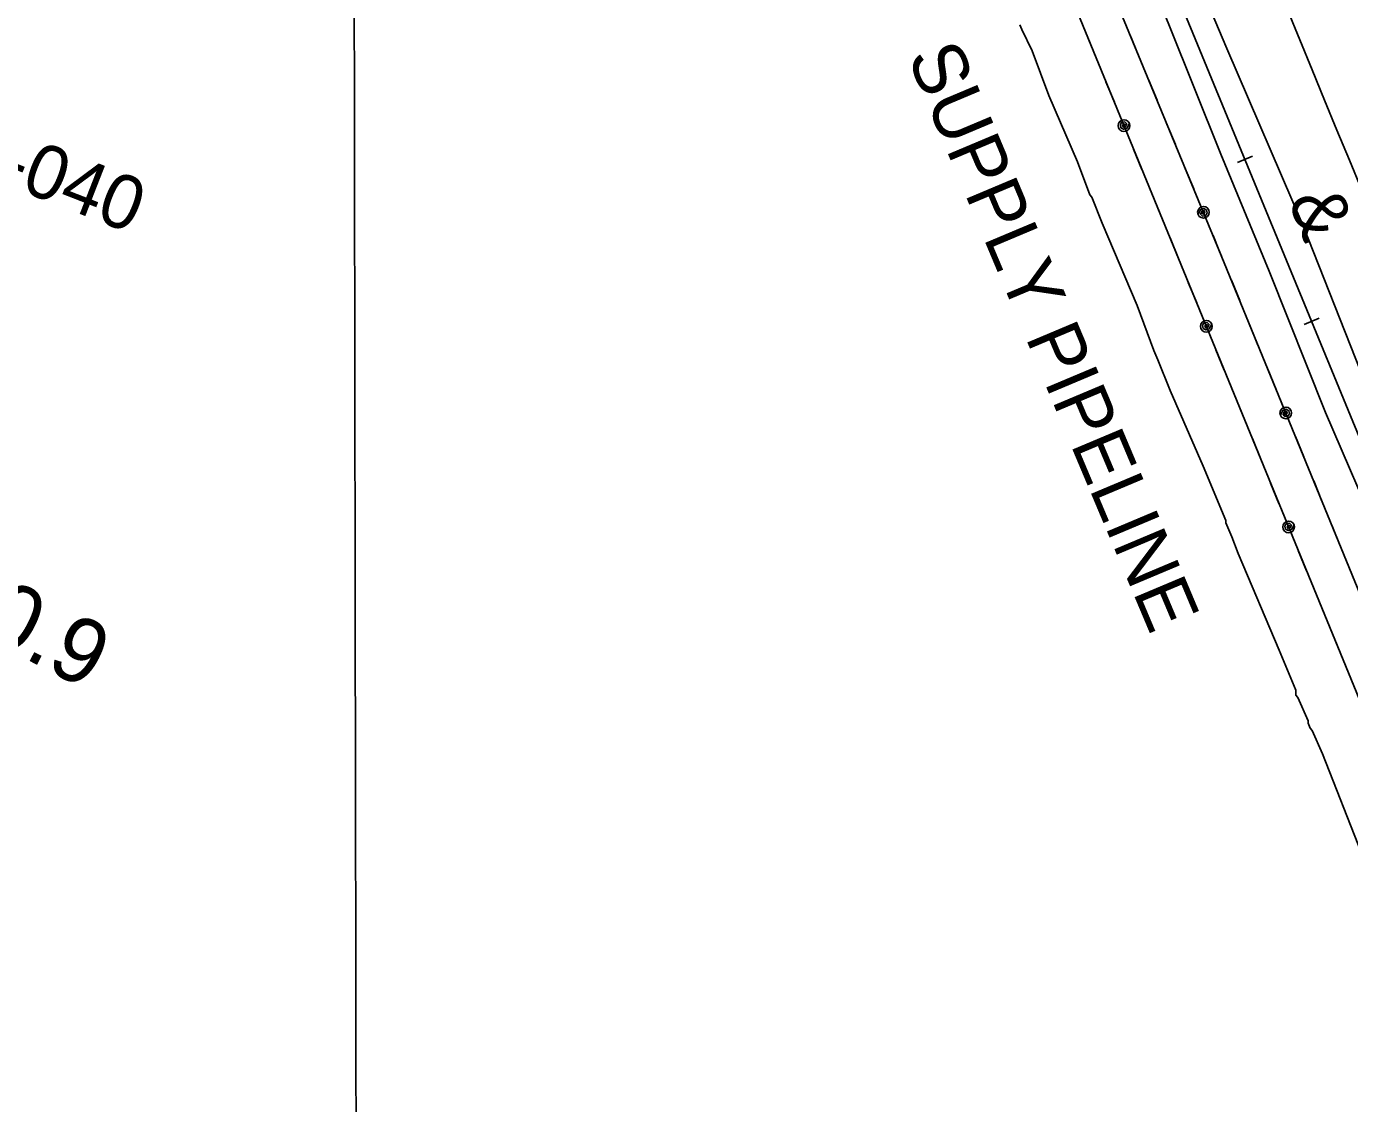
# Model space of a CAD drawing. Extents: x 3329297 to 3367176, y 649250 to 674653.
# Drawn here: x 3343431 to 3345468, y 660817 to 662476 of the extents above; entities that cross this region are included whole.
import ezdxf

# ---------------------------------------------------------------- set-up
doc = ezdxf.new("R2010")
doc.units = 0
for name, color, linetype in [('V-GRID-MAJR', 7, 'Continuous'), ('V-RAIL-IDEN', 7, 'Continuous'), ('V-RAIL-TRAK', 7, 'Continuous'), ('V-RIVR-RANG-IDEN', 7, 'Continuous'), ('V-ROAD-CNTR', 7, 'Continuous'), ('V-SURV-IDEN', 7, 'Continuous'), ('V-TOPO-SHOR', 7, 'Continuous'), ('V-UTIL-IDEN', 7, 'Continuous'), ('V-UTIL-LINE', 7, 'Continuous')]:
    doc.layers.add(name, color=color, linetype=linetype)

msp = doc.modelspace()

# ---------------------------------------------------------------- linework, layer by layer
at = {"layer": 'V-GRID-MAJR'}
msp.add_spline([(3343949.3, 654651.9), (3343938.7, 660710.3), (3343928.1, 666771.7), (3343917.5, 672833.1), (3343917.5, 672836.2)], degree=3, dxfattribs=at)
at = {"layer": 'V-RAIL-TRAK'}
for points in [[(3345872.4, 660898.3), (3345202.6, 662524.8), (3345202.6, 662524.8), (3343834.7, 665839), (3343834.7, 665839.1), (3342962.1, 667964.3), (3342962.1, 667964.3), (3342142.3, 669950.7), (3342142.3, 669950.7), (3341846.6, 670653.1)], [(3345872.4, 660898.3), (3345202.6, 662524.8)], [(3345295.4, 662266.6), (3345318.5, 662276.2)], [(3345398.2, 662017), (3345421.3, 662026.5)]]:
    msp.add_lwpolyline(points, dxfattribs=at)
at = {"layer": 'V-ROAD-CNTR'}
msp.add_arc((64166487.8, 25668654.3), 65761050.4, 202.347120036, 202.34991448, dxfattribs=at)
at = {"layer": 'V-TOPO-SHOR'}
for points in [[(3345121.4, 662643.9), (3345189.5, 662479.2), (3345269.8, 662279.2), (3345344.3, 662099.3), (3345431, 661881.3), (3345517.6, 661680), (3345598.7, 661473.1), (3345696.2, 661234.3), (3345754.5, 661068.8)], [(3345200.9, 662626.8), (3345278.9, 662442.1), (3345396.3, 662168.8), (3345485.2, 661943.9), (3345582.5, 661718.3), (3345700.9, 661415.2), (3345740.3, 661322.5)]]:
    msp.add_lwpolyline(points, dxfattribs=at)
at = {"layer": 'V-UTIL-LINE'}
for points in [[(3345932.1, 660508.5), (3345266.9, 662132.1), (3344424.6, 664170), (3343419, 666605.5), (3342586.6, 668628.9), (3341907.6, 670274.6), (3341535.6, 671146.2)], [(3341480.8, 671097), (3341874.4, 670184.1), (3342489.4, 668700.6), (3343600.8, 666004.9), (3344292.6, 664330.1), (3345012, 662588.2), (3345711.5, 660882.6)], [(3345486.5, 661202.9), (3345426.3, 661355.6), (3345410.4, 661391.9), (3345407.3, 661395.5), (3345404.1, 661402.8), (3345404.1, 661406.4), (3345388.2, 661442.8), (3345385.1, 661446.4), (3345385.1, 661453.7), (3345359.7, 661515.4), (3345296.4, 661664.5), (3345286.9, 661689.9), (3345280.5, 661704.4), (3345277.4, 661711.7), (3345277.3, 661715.3), (3345242.5, 661798.9), (3345191.8, 661915.2), (3345172.8, 661962.4), (3345169.6, 661969.7), (3345166.4, 661977), (3345141.1, 662046), (3345087.2, 662173.2), (3345071.4, 662213.2), (3345068.2, 662216.9), (3345049.1, 662267.7), (3345004.8, 662369.5), (3344979.4, 662438.5), (3344963.6, 662471.2), (3344960.5, 662478.5)], [(3345143.3, 662431), (3345130.3, 662462.5)], [(3345064.9, 662459.2), (3345077.8, 662427.8)], [(3345093, 662390.7), (3345105.9, 662359.3)], [(3345171.6, 662362.6), (3345158.6, 662394.1)], [(3345120.7, 662323.2), (3345122.2, 662325.7), (3345119.9, 662325.6), (3345118.5, 662323.2), (3345119.9, 662320.7), (3345123.1, 662321.8), (3345125, 662326.1), (3345121.9, 662329), (3345117, 662328.4), (3345115.1, 662324.3), (3345115.8, 662319.9), (3345120.1, 662317.6), (3345125.3, 662319.4), (3345129, 662326.7), (3345127.1, 662329.6), (3345124.1, 662331.6), (3345120.7, 662332.2), (3345117.3, 662331.6), (3345114.3, 662329.6), (3345112.4, 662326.7), (3345111.7, 662323.3), (3345112.3, 662319.8), (3345114.3, 662316.9), (3345117.2, 662314.9), (3345120.6, 662314.2), (3345124.1, 662314.9), (3345127, 662316.9), (3345129, 662319.8), (3345129.7, 662323.2), (3345129, 662326.7)], [(3345199.8, 662294.3), (3345186.9, 662325.7)], [(3345135.5, 662287.1), (3345148.4, 662255.7)], [(3345228.1, 662225.9), (3345215.1, 662257.3)], [(3345163.6, 662218.7), (3345176.5, 662187.2)], [(3345243, 662189.8), (3345241.4, 662187.4), (3345243.8, 662187.5), (3345245.2, 662189.8), (3345243.8, 662192.4), (3345240.6, 662191.2), (3345238.7, 662187), (3345241.8, 662184), (3345246.6, 662184.6), (3345248.6, 662188.8), (3345247.8, 662193.2), (3345243.6, 662195.4), (3345238.4, 662193.6), (3345234.7, 662186.4), (3345236.6, 662183.4), (3345239.6, 662181.5), (3345243, 662180.8), (3345246.4, 662181.5), (3345249.4, 662183.4), (3345251.3, 662186.4), (3345252, 662189.8), (3345251.3, 662193.2), (3345249.4, 662196.2), (3345246.5, 662198.1), (3345243, 662198.8), (3345239.6, 662198.1), (3345236.7, 662196.2), (3345234.7, 662193.3), (3345234, 662189.8), (3345234.7, 662186.4)], [(3345191.6, 662150.2), (3345204.5, 662118.7)], [(3345270.9, 662122.3), (3345266.9, 662132.1), (3345257.9, 662153.8)], [(3345219.7, 662081.7), (3345232.6, 662050.3)], [(3345298.9, 662053.9), (3345286, 662085.3)], [(3345247.4, 662014.2), (3345249, 662016.6), (3345246.6, 662016.6), (3345245.2, 662014.2), (3345246.6, 662011.7), (3345249.8, 662012.8), (3345251.7, 662017.1), (3345248.6, 662020), (3345243.8, 662019.4), (3345241.8, 662015.3), (3345242.6, 662010.9), (3345246.8, 662008.6), (3345252, 662010.4), (3345255.7, 662017.6), (3345253.8, 662020.6), (3345250.9, 662022.5), (3345247.4, 662023.2), (3345244, 662022.6), (3345241.1, 662020.6), (3345239.1, 662017.7), (3345238.4, 662014.3), (3345239.1, 662010.8), (3345241, 662007.9), (3345243.9, 662005.9), (3345247.4, 662005.2), (3345250.8, 662005.9), (3345253.7, 662007.8), (3345255.7, 662010.8), (3345256.4, 662014.2), (3345255.7, 662017.6)], [(3345327, 661985.4), (3345314.1, 662016.9)], [(3345262.2, 661978.1), (3345275.1, 661946.6)], [(3345355, 661916.9), (3345342.1, 661948.4)], [(3345290.3, 661909.6), (3345303.2, 661878.2)], [(3345369.8, 661880.8), (3345368.2, 661878.4), (3345370.6, 661878.5), (3345372, 661880.8), (3345370.6, 661883.4), (3345367.4, 661882.3), (3345365.5, 661878), (3345368.6, 661875.1), (3345373.4, 661875.6), (3345375.4, 661879.8), (3345374.7, 661884.2), (3345370.4, 661886.5), (3345365.2, 661884.7), (3345361.5, 661877.4), (3345363.4, 661874.5), (3345366.3, 661872.5), (3345369.8, 661871.8), (3345373.2, 661872.5), (3345376.2, 661874.4), (3345378.1, 661877.3), (3345378.8, 661880.8), (3345378.1, 661884.2), (3345376.2, 661887.2), (3345373.3, 661889.1), (3345369.9, 661889.8), (3345366.4, 661889.1), (3345363.5, 661887.2), (3345361.5, 661884.3), (3345360.8, 661880.9), (3345361.5, 661877.4)], [(3345318.4, 661841.2), (3345331.3, 661809.7)], [(3345397.5, 661813.3), (3345384.6, 661844.7)], [(3345346.4, 661772.7), (3345359.3, 661741.2)], [(3345425.5, 661744.8), (3345412.7, 661776.3)], [(3345374.1, 661705.2), (3345375.7, 661707.6), (3345373.4, 661707.5), (3345371.9, 661705.2), (3345373.3, 661702.6), (3345376.5, 661703.8), (3345378.5, 661708), (3345375.3, 661711), (3345370.5, 661710.4), (3345368.5, 661706.2), (3345369.3, 661701.8), (3345373.5, 661699.6), (3345378.8, 661701.4), (3345382.5, 661708.6), (3345380.5, 661711.5), (3345377.6, 661713.5), (3345374.2, 661714.2), (3345370.7, 661713.5), (3345367.8, 661711.6), (3345365.8, 661708.7), (3345365.1, 661705.2), (3345365.8, 661701.8), (3345367.7, 661698.9), (3345370.7, 661696.9), (3345374.1, 661696.2), (3345377.5, 661696.9), (3345380.5, 661698.8), (3345382.4, 661701.7), (3345383.1, 661705.2), (3345382.5, 661708.6)], [(3345453.6, 661676.3), (3345440.7, 661707.8)], [(3345388.9, 661669.1), (3345401.8, 661637.6)], [(3345417, 661600.6), (3345429.9, 661569.2)], [(3345445.1, 661532.1), (3345458, 661500.7)]]:
    msp.add_lwpolyline(points, dxfattribs=at)

# ---------------------------------------------------------------- texts
at = {"layer": 'V-RAIL-IDEN'}
msp.add_text('&', height=83, rotation=291.6603, dxfattribs=at).set_placement((3345372.8, 662208.3))
at = {"layer": 'V-RIVR-RANG-IDEN'}
msp.add_text('D-040', height=83, rotation=338.6578, dxfattribs=at).set_placement((3343310.8, 662266.4))
at = {"layer": 'V-SURV-IDEN'}
msp.add_text('716+20.9', height=100, rotation=332.8344, dxfattribs=at).set_placement((3343025, 661709.7))
at = {"layer": 'V-UTIL-IDEN'}
msp.add_text('SUPPLY PIPELINE', height=83, rotation=292.8399, dxfattribs=at).set_placement((3344786.4, 662429.8))

doc.saveas('drawing.dxf')
